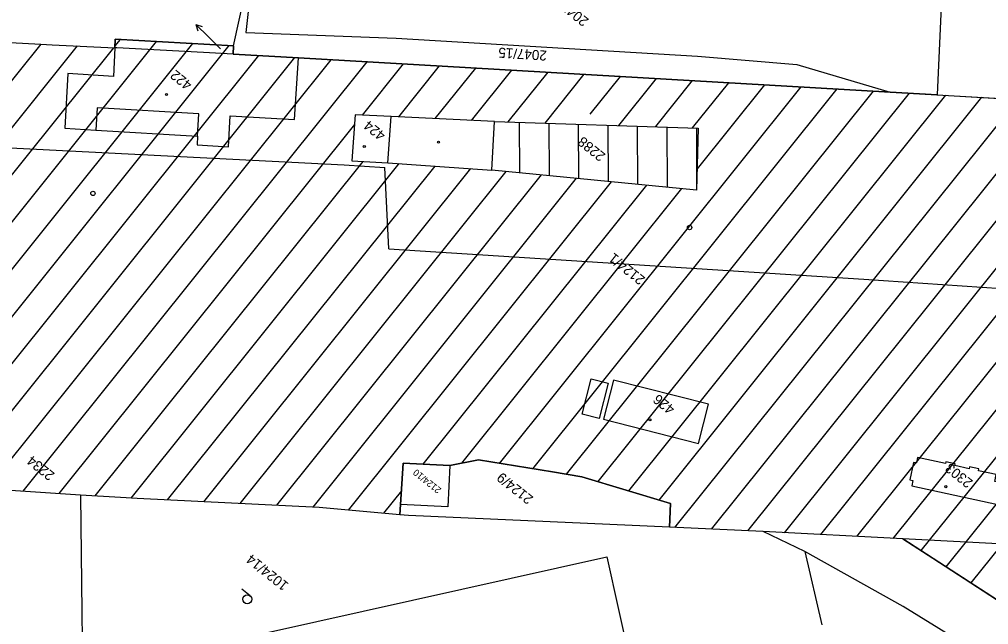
# Model space of a CAD drawing. Extents: x -794765 to -785424, y -1118958 to -1108731.
# Drawn here: x -794578 to -794413.8, y -1110211.4 to -1110108.9 of the extents above; entities that cross this region are included whole.
import ezdxf

# ---------------------------------------------------------------- set-up
doc = ezdxf.new("R2010")
doc.units = 0
for name, color, linetype in [('Level 66', 7, 'Continuous'), ('Level 75', 7, 'Continuous'), ('Level 76', 7, 'Continuous'), ('Level 77', 7, 'Continuous'), ('Level 78', 7, 'Continuous'), ('Level 79', 7, 'Continuous'), ('Level 80', 7, 'Continuous'), ('Vrstva 1', 7, 'Continuous'), ('Vrstva 53', 7, 'Continuous')]:
    doc.layers.add(name, color=color, linetype=linetype)

msp = doc.modelspace()

# ---------------------------------------------------------------- linework, layer by layer
at = {"layer": 'Level 66'}
msp.add_line((-794538.96, -1110206.52), (-794540.33, -1110205.42), dxfattribs=at)
msp.add_circle((-794539.43, -1110207.1), 0.75, dxfattribs=at)
at = {"layer": 'Level 75'}
for p, q in [((-794541.76, -1110113.39), (-794539.31, -1110102.41)), ((-794421.86, -1110106.72), (-794422.56, -1110121.68)), ((-794541.84, -1110114.79), (-794541.76, -1110113.39)), ((-794530.75, -1110115.42), (-794541.84, -1110114.79)), ((-794430.53, -1110121.22), (-794530.75, -1110115.42)), ((-794422.56, -1110121.68), (-794430.53, -1110121.22)), ((-794422.56, -1110121.68), (-794408.75, -1110122.48)), ((-794497.97, -1110134.45), (-794497.52, -1110126.21)), ((-794567.7, -1110189.45), (-794581.21, -1110188.58)), ((-794513.56, -1110192.79), (-794513.45, -1110191.03)), ((-794452.01, -1110195.65), (-794467.92, -1110194.92)), ((-794428.36, -1110196.87), (-794452.01, -1110195.65)), ((-794444.95, -1110199.02), (-794452.01, -1110195.65)), ((-794390.37, -1110198.84), (-794428.36, -1110196.87)), ((-794444.95, -1110199.02), (-794442.1, -1110211.44))]:
    msp.add_line(p, q, dxfattribs=at)
for points in [[(-794539.31, -1110102.41), (-794538.7, -1110102.48), (-794539.69, -1110111.15), (-794514.23, -1110112.09), (-794463.17, -1110115.15), (-794446.34, -1110116.55), (-794430.53, -1110121.22)], [(-794623.78, -1110110.22), (-794595.3, -1110111.99), (-794574.38, -1110113.1), (-794572.49, -1110113.2), (-794561.85, -1110113.73)], [(-794541.76, -1110113.39), (-794561.78, -1110112.27), (-794561.85, -1110113.73)], [(-794561.85, -1110113.73), (-794562.09, -1110118.57), (-794569.84, -1110118.1), (-794570.36, -1110127.36), (-794565.1, -1110127.67), (-794547.86, -1110128.69), (-794547.94, -1110130.16), (-794542.6, -1110130.52), (-794542.34, -1110125.27), (-794531.4, -1110125.86), (-794530.75, -1110115.42)], [(-794541.84, -1110114.79), (-794546.84, -1110114.55), (-794561.51, -1110113.74), (-794561.85, -1110113.73)], [(-794497.52, -1110126.21), (-794515.06, -1110125.36), (-794521.13, -1110125.07), (-794521.74, -1110132.87), (-794515.6, -1110133.21), (-794497.97, -1110134.45)], [(-794497.52, -1110126.21), (-794463.04, -1110127.31), (-794463.3, -1110137.82), (-794497.97, -1110134.45)], [(-794479.07, -1110176.62), (-794462.98, -1110180.72), (-794461.29, -1110174.09), (-794477.37, -1110170.03), (-794479.07, -1110176.62)], [(-794513.45, -1110191.03), (-794513, -1110184.05), (-794505.1, -1110184.44)], [(-794505.1, -1110184.44), (-794505.45, -1110191.43), (-794513.45, -1110191.03)], [(-794505.1, -1110184.44), (-794500.25, -1110183.52), (-794487.7, -1110185.5), (-794482.73, -1110186.36), (-794467.74, -1110190.88), (-794467.92, -1110194.92)], [(-794417.07, -1110184.7), (-794417.13, -1110184.99), (-794419.55, -1110184.48), (-794419.48, -1110184.18), (-794421.06, -1110183.85), (-794421.13, -1110184.14), (-794425.86, -1110183.12), (-794426.05, -1110184.01), (-794426.54, -1110183.92), (-794427.16, -1110186.87), (-794426.66, -1110186.97), (-794426.85, -1110187.89), (-794413.57, -1110190.75), (-794406.09, -1110192.36), (-794405.33, -1110188.82), (-794412.8, -1110187.16), (-794412.54, -1110185.98), (-794415.55, -1110185.33), (-794415.48, -1110185.04), (-794417.07, -1110184.7)], [(-794513.56, -1110192.79), (-794527.22, -1110191.54), (-794558.09, -1110190.03), (-794560.88, -1110189.89), (-794567.7, -1110189.45)], [(-794567.7, -1110189.45), (-794567.64, -1110194.52), (-794567.25, -1110228.79), (-794560.54, -1110227.43), (-794558.37, -1110237.19)], [(-794467.92, -1110194.92), (-794512.12, -1110192.92), (-794513.56, -1110192.79)], [(-794428.36, -1110196.87), (-794423.27, -1110200.17), (-794406.05, -1110211.34), (-794389.99, -1110224.23), (-794378.62, -1110237.74), (-794363.01, -1110253.46)], [(-794371.25, -1110259.83), (-794382.64, -1110245.18), (-794395.93, -1110231.12), (-794410.93, -1110219.06), (-794428.31, -1110208.3), (-794444.95, -1110199.02)], [(-794532.01, -1110230.63), (-794536.01, -1110212.74), (-794478.5, -1110199.89), (-794474.57, -1110217.78), (-794532.01, -1110230.63)]]:
    msp.add_lwpolyline(points, dxfattribs=at)
at = {"layer": 'Level 77'}
for p, q in [((-794564.87, -1110123.92), (-794565.1, -1110127.67)), ((-794547.63, -1110124.9), (-794564.87, -1110123.92)), ((-794547.86, -1110128.69), (-794547.63, -1110124.9)), ((-794515.6, -1110133.21), (-794515.06, -1110125.36)), ((-794482.7, -1110175.75), (-794481.17, -1110169.8)), ((-794481.17, -1110169.8), (-794478.28, -1110170.54)), ((-794478.28, -1110170.54), (-794479.81, -1110176.49)), ((-794479.81, -1110176.49), (-794482.7, -1110175.75))]:
    msp.add_line(p, q, dxfattribs=at)
at = {"layer": 'Level 78'}
for p, q in [((-794574.42, -1110113.09), (-794611.74, -1110159.64)), ((-794568.26, -1110113.41), (-794606.27, -1110160.81)), ((-794562.1, -1110113.71), (-794600.14, -1110161.16)), ((-794554.84, -1110112.65), (-794594.01, -1110161.51)), ((-794548.71, -1110113), (-794587.88, -1110161.86)), ((-794542.57, -1110113.34), (-794581.76, -1110162.21)), ((-794560.97, -1110112.31), (-794561.84, -1110113.39)), ((-794531.4, -1110115.39), (-794589.64, -1110188.03)), ((-794537.52, -1110115.04), (-794581.13, -1110169.43)), ((-794525.27, -1110115.74), (-794583.55, -1110188.43)), ((-794519.15, -1110116.1), (-794577.45, -1110188.82)), ((-794513.02, -1110116.45), (-794519.98, -1110125.13)), ((-794506.9, -1110116.8), (-794513.81, -1110125.42)), ((-794500.77, -1110117.16), (-794507.64, -1110125.72)), ((-794494.65, -1110117.51), (-794501.47, -1110126.02)), ((-794488.53, -1110117.87), (-794495.27, -1110126.28)), ((-794482.4, -1110118.22), (-794489.02, -1110126.48)), ((-794476.28, -1110118.58), (-794481.39, -1110124.95)), ((-794445.65, -1110120.35), (-794496.76, -1110184.09)), ((-794470.15, -1110118.93), (-794476.53, -1110126.88)), ((-794464.03, -1110119.28), (-794470.28, -1110127.08)), ((-794457.9, -1110119.64), (-794464.03, -1110127.28)), ((-794451.78, -1110119.99), (-794463.21, -1110134.25)), ((-794439.53, -1110120.7), (-794491.09, -1110185.01)), ((-794433.4, -1110121.05), (-794485.42, -1110185.93)), ((-794427.28, -1110121.41), (-794480.01, -1110187.18)), ((-794421.15, -1110121.76), (-794474.85, -1110188.74)), ((-794415.03, -1110122.11), (-794469.69, -1110190.3)), ((-794408.9, -1110122.47), (-794467.03, -1110194.96)), ((-794521.26, -1110126.72), (-794571.35, -1110189.2)), ((-794493.36, -1110126.34), (-794493.32, -1110134.9)), ((-794488.36, -1110126.5), (-794488.31, -1110135.39)), ((-794483.36, -1110126.66), (-794483.31, -1110135.87)), ((-794478.35, -1110126.82), (-794478.31, -1110136.36)), ((-794473.35, -1110126.98), (-794473.31, -1110136.84)), ((-794468.35, -1110127.14), (-794468.3, -1110137.33)), ((-794463.35, -1110127.3), (-794463.3, -1110137.82)), ((-794407.16, -1110128.29), (-794460.84, -1110195.24)), ((-794519.87, -1110132.98), (-794565.25, -1110189.58)), ((-794513.75, -1110133.34), (-794559.15, -1110189.97)), ((-794507.68, -1110133.77), (-794552.99, -1110190.28)), ((-794501.61, -1110134.19), (-794546.83, -1110190.58)), ((-794495.6, -1110134.68), (-794540.66, -1110190.89)), ((-794489.65, -1110135.26), (-794534.49, -1110191.19)), ((-794405.41, -1110134.09), (-794454.66, -1110195.53)), ((-794399.3, -1110134.47), (-794448.49, -1110195.83)), ((-794393.19, -1110134.84), (-794442.34, -1110196.15)), ((-794387.08, -1110135.21), (-794436.19, -1110196.47)), ((-794483.7, -1110135.83), (-794528.33, -1110191.49)), ((-794477.76, -1110136.41), (-794522.32, -1110191.99)), ((-794380.97, -1110135.59), (-794430.04, -1110196.79)), ((-794374.86, -1110135.96), (-794425.29, -1110198.86)), ((-794368.75, -1110136.33), (-794421.08, -1110201.6)), ((-794362.64, -1110136.7), (-794416.86, -1110204.33)), ((-794471.81, -1110136.99), (-794509.67, -1110184.21)), ((-794465.87, -1110137.57), (-794503.15, -1110184.07)), ((-794513.3, -1110188.74), (-794516.35, -1110192.53))]:
    msp.add_line(p, q, dxfattribs=at)
at = {"layer": 'Level 79'}
for centre in [(-794553.12, -1110121.63), (-794519.6, -1110130.43), (-794507.04, -1110129.69), (-794471.21, -1110176.71), (-794421.07, -1110188.04)]:
    msp.add_circle(centre, 0.175, dxfattribs=at)
at = {"layer": 'Level 80'}
for p, q in [((-794546.01, -1110111.9), (-794548.14, -1110109.79)), ((-794548.14, -1110109.79), (-794547.08, -1110110.14)), ((-794548.14, -1110109.79), (-794547.78, -1110110.85)), ((-794543.97, -1110113.9), (-794546.01, -1110111.9))]:
    msp.add_line(p, q, dxfattribs=at)
at = {"layer": 'Vrstva 1'}
for q in [(-794516.12, -1110133.99), (-794434.97, -1110152.89)]:
    msp.add_line((-794515.44, -1110147.76), q, dxfattribs=at)
for points in [[(-794696.56, -1110116.48), (-794697.05, -1110125.25), (-794663.14, -1110126.45), (-794621.79, -1110128.54), (-794523.02, -1110133.53)], [(-794523.02, -1110133.53), (-794516.12, -1110133.99)], [(-794434.97, -1110152.89), (-794385.02, -1110156.28), (-794385.66, -1110165.69), (-794296.81, -1110170.78), (-794296, -1110156.1)]]:
    msp.add_lwpolyline(points, dxfattribs=at)
for centre in [(-794565.58, -1110138.38), (-794464.49, -1110144.16)]:
    msp.add_circle(centre, 0.375, dxfattribs=at)
at = {"layer": 'Vrstva 53'}
for points in [[(-794595.3, -1110111.99), (-794574.38, -1110113.1), (-794572.49, -1110113.2), (-794561.85, -1110113.73), (-794561.78, -1110112.27), (-794541.76, -1110113.39), (-794541.84, -1110114.79), (-794530.75, -1110115.42), (-794430.53, -1110121.22), (-794408.75, -1110122.48), (-794405.58, -1110134.08)], [(-794406.05, -1110211.34), (-794428.36, -1110196.87), (-794452.01, -1110195.65), (-794467.92, -1110194.92), (-794467.74, -1110190.88), (-794482.73, -1110186.36), (-794487.7, -1110185.5), (-794500.25, -1110183.52), (-794505.1, -1110184.44), (-794513, -1110184.05), (-794513.56, -1110192.79), (-794527.22, -1110191.54), (-794558.09, -1110190.03), (-794560.88, -1110189.89), (-794567.7, -1110189.45), (-794581.21, -1110188.58)]]:
    msp.add_lwpolyline(points, dxfattribs=at)
msp.add_lwpolyline([(-794521.74, -1110132.87), (-794515.6, -1110133.21), (-794497.97, -1110134.45), (-794497.52, -1110126.21), (-794515.06, -1110125.36), (-794521.13, -1110125.07)], close=True, dxfattribs=at)

# ---------------------------------------------------------------- texts
at = {"layer": 'Level 76'}
for s, height, rotation, p in [('2047/3', 1.7, 141.279, (-794481.46, -1110108.94)), ('2047/15', 1.7, 176.279, (-794488.63, -1110114.22)), ('422', 1.7, 141.279, (-794548.63, -1110119.73)), ('424', 1.7, 141.279, (-794515.86, -1110128.28)), ('2288', 1.7, 141.279, (-794478.62, -1110131.8)), ('2124/1', 1.7, 141.279, (-794471.9, -1110152.7)), ('426', 1.7, 141.279, (-794466.84, -1110174.64)), ('2234', 1.7, 141.279, (-794571.93, -1110185.84)), ('2303', 1.7, 141.279, (-794416.38, -1110187.09)), ('2124/10', 1.139, 141.279, (-794506.47, -1110188.42)), ('2124/9', 1.7, 141.279, (-794490.85, -1110189.85)), ('1024/14', 1.7, 141.279, (-794532.3, -1110204.49))]:
    msp.add_text(s, height=height, rotation=rotation, dxfattribs=at).set_placement(p)

doc.saveas('drawing.dxf')
